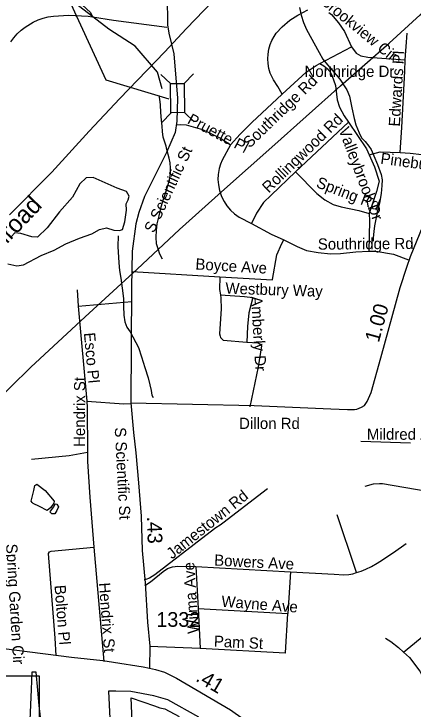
# Model space of a CAD drawing. Extents: x 1662474 to 1856135, y 779280 to 917889.
# Drawn here: x 1716644 to 1720032, y 806900 to 812795 of the extents above; entities that cross this region are included whole.
import ezdxf

# ---------------------------------------------------------------- set-up
doc = ezdxf.new("R2010")
doc.units = 0
for name, color, linetype in [('Exist Boundary Political City Limit New Hole', 7, 'Continuous'), ('Exist Hydrographic Misc Water Feature', 7, 'Continuous'), ('Exist Hydrographic Pond Under 1500 Sq Ft', 7, 'Continuous'), ('Exist Railroad Mainline', 7, 'Continuous'), ('Exist Railroad Mainline Label', 7, 'Continuous'), ('Exist Road Non-System Type 51', 7, 'Continuous'), ('Exist Road Non-System Type 51 Label', 7, 'Continuous'), ('Exist Road Primary US Structure Standard Bridge Number Label', 7, 'Continuous'), ('Exist Road Secondary Mileage Hundredths English Label', 7, 'Continuous'), ('Exist Road Secondary Mileage Tenths English Label', 7, 'Continuous'), ('Exist Road Secondary Structure Standard Bridge CELL', 7, 'Continuous'), ('Exist Road Secondary Structure Standard Bridge Number Label', 7, 'Continuous'), ('Exist Road Secondary Type 51 Attributed', 7, 'Continuous'), ('Exist Road Secondary Type 51 Divided Attributed', 7, 'Continuous'), ('Exist Road Secondary Type 51 Label', 7, 'Continuous'), ('Exist Road Secondary Type 51 Number Label', 7, 'Continuous'), ('Exist Utilities Electrical Transmission Line', 7, 'Continuous'), ('Map Preparation Boundary City Limit Buffer Line', 7, 'Continuous')]:
    doc.layers.add(name, color=color, linetype=linetype)

msp = doc.modelspace()

# ---------------------------------------------------------------- linework, layer by layer
at = {"layer": 'Exist Boundary Political City Limit New Hole'}
for points in [[(1716791.8, 807064.6), (1716769.6, 806609.4), (1716892, 806600.9), (1716880, 806726), (1716869.9, 806830.2), (1716860, 806929.8), (1716847, 807060.8), (1716832.2, 807211.7), (1716796, 807213.4), (1716791.8, 807064.6)], [(1717446.5, 807051.9), (1717468.6, 806589.1)], [(1718212.6, 806831.3), (1717950.5, 806978.1), (1717832.9, 807012.1), (1717635.9, 807048), (1717510.2, 807050.6), (1717446.5, 807051.9)], [(1717655, 806589.9), (1717638.1, 806995.6), (1717836.8, 806926.6), (1717882.5, 806910.9), (1717924.9, 806900.4), (1718048, 806835.7)]]:
    msp.add_lwpolyline(points, dxfattribs=at)
at = {"layer": 'Exist Hydrographic Misc Water Feature'}
for points in [[(1717903.3, 812159.8), (1717862.3, 812301.8), (1717673.3, 812522.3), (1717449.3, 812664.7), (1717167.4, 812883.8), (1716902.3, 813004.1), (1716435.3, 813033.3)], [(1719069.1, 812848.3), (1719082.4, 812784.2), (1719101.8, 812722), (1719127.3, 812663.7), (1719235.5, 812466.6), (1719267.1, 812412.4), (1719304.6, 812362), (1719344.1, 812317.6), (1719379.9, 812279.2), (1719409.5, 812243), (1719468.6, 812152.3), (1719492.1, 812098.2), (1719501.7, 812056), (1719511.2, 811999.9), (1719532.3, 811907.7), (1719545.9, 811855.5), (1719573.2, 811787.3), (1719594.9, 811745.1), (1719624.5, 811712.8), (1719656.1, 811674.5), (1719675.9, 811644.3), (1719699.3, 811592), (1719730.7, 811517.7), (1719761.9, 811433.4), (1719769.5, 811387.3), (1719767, 811339.3), (1719760.3, 811271.3), (1719745.6, 811191.4), (1719731, 811127.6), (1719720.6, 811083.6), (1719703.7, 810997.8), (1719697.4, 810949.9), (1719692.9, 810895.9), (1719692.5, 810867.9)], [(1717904.5, 810714.7), (1717882.9, 810756.9), (1717867.3, 810803.1), (1717855.7, 810845.2), (1717852.3, 810901.3), (1717854.8, 810959.3), (1717861.4, 811015.2), (1717876, 811083.2), (1717892.7, 811159), (1717915.4, 811232.8), (1717935.9, 811290.6), (1717954.5, 811348.4), (1717967.1, 811402.4), (1717973.4, 811444.4), (1717973.9, 811488.3), (1717970.3, 811532.4), (1717962.6, 811570.5), (1717943.3, 811646.6), (1717935.7, 811674.8), (1717925.9, 811706.8), (1717912.3, 811751), (1717904.8, 811797.1), (1717901.2, 811843.1), (1717897.6, 811893.2), (1717892.3, 811959.2), (1717887, 812023.4), (1717881.3, 812073.4), (1717877.7, 812103.4)], [(1717530.3, 810912.3), (1717525.4, 810822.4), (1717534.2, 810684.2), (1717541.6, 810618.1), (1717553, 810554), (1717569.7, 810427.8), (1717575.3, 810379.7), (1717574.7, 810315.7), (1717578, 810239.7), (1717585.5, 810183.6), (1717602.9, 810139.4), (1717630.7, 810099.1), (1717701.4, 809966.4), (1717726.6, 809888.2), (1717755.8, 809797.8), (1717785, 809707.5), (1717798.4, 809649.4), (1717807.9, 809601.3), (1717815.5, 809563.2), (1717825.5, 809541.1)]]:
    msp.add_lwpolyline(points, dxfattribs=at)
at = {"layer": 'Exist Hydrographic Pond Under 1500 Sq Ft'}
for points in [[(1717520.4, 811317), (1717316, 811406.7), (1717257.2, 811403.7), (1717204.6, 811354.1), (1717142.6, 811239.6), (1717031.2, 811115.8), (1716925.9, 810979.7), (1716845.4, 810902.3), (1716795.8, 810905.4), (1716702.9, 810933.2), (1716653.4, 810939.4), (1716622.4, 810905.4)], [(1716591.5, 810676.4), (1716668.9, 810657.8), (1716724.6, 810667.1), (1716876.3, 810747.5), (1716984.7, 810790.9), (1717083.8, 810846.6), (1717201.5, 810893), (1717306.7, 810930.1), (1717371.8, 810967.3), (1717430.6, 810979.7), (1717492.5, 810961.1), (1717539, 810958), (1717566.8, 810967.3), (1717585.4, 811032.3), (1717600.9, 811131.3), (1717597.8, 811183.9), (1717613.3, 811218), (1717622.6, 811248.9), (1717600.9, 811289.1), (1717520.4, 811317)], [(1716790.2, 808663.1), (1716813.6, 808753.9), (1716821.4, 808795.4), (1716839.6, 808805.8), (1716909.7, 808753.9), (1716985, 808663.1), (1716982.4, 808644.9), (1716959, 808608.6), (1716927.8, 808582.6), (1716860.3, 808616.3), (1716808.4, 808642.3), (1716798, 808652.7), (1716790.2, 808663.1)], [(1716953.8, 808577.4), (1716982.4, 808613.8), (1716995.3, 808639.7), (1717008.3, 808637.1), (1717023.9, 808613.8), (1717008.3, 808582.6), (1716992.8, 808554.1), (1716966.8, 808556.7), (1716951.2, 808569.6), (1716953.8, 808577.4)]]:
    msp.add_lwpolyline(points, dxfattribs=at)
at = {"layer": 'Exist Railroad Mainline'}
msp.add_lwpolyline([(1716606, 811091.1), (1716966.3, 811453.1), (1717282.5, 811800), (1717543, 812077.8), (1717922.6, 812472), (1718109.2, 812670.3), (1718329.7, 812900.8)], dxfattribs=at)
at = {"layer": 'Exist Road Non-System Type 51'}
for p, q in [((1719965.8, 812406.5), (1719982.2, 812630.9)), ((1719239.8, 812374), (1719509.9, 812516)), ((1719483.6, 811875.9), (1719034.8, 811455.7)), ((1717649.2, 810611), (1718392.2, 810564.9)), ((1717180.8, 810455.7), (1717191, 810315.5)), ((1717191, 810315.5), (1717645, 810356.2)), ((1717191, 810315.5), (1717262.4, 809511.4)), ((1719589.4, 809173), (1720008.8, 809158)), ((1717323, 808272.2), (1717408, 807304.5)), ((1718186.8, 808108.4), (1718206.6, 807751.5)), ((1718186.8, 808108.4), (1718990.4, 808064.1)), ((1718990.4, 808064.1), (1718968.6, 807711.1)), ((1717750.1, 807997.4), (1717751.4, 807997.7)), ((1718206.6, 807751.5), (1718225.4, 807415.9)), ((1718206.6, 807751.5), (1718968.6, 807711.1)), ((1717794.6, 807434.2), (1718225.4, 807415.9))]:
    msp.add_line(p, q, dxfattribs=at)
for points in [[(1717131.6, 812938.6), (1717153.4, 812926.2), (1717224.1, 812872.4), (1717295.6, 812806.5), (1717312.5, 812769.8)], [(1718920.9, 812114.9), (1718884.1, 812179.8), (1718846.1, 812235.2), (1718819.9, 812293.9), (1718809.1, 812330.9), (1718801.4, 812375.9), (1718799.4, 812413.9), (1718801.4, 812453), (1718808.9, 812497.4), (1718819, 812534.4), (1718833.8, 812570.1), (1718851.9, 812604.7), (1718871.2, 812632.5), (1718920.9, 812684.5), (1718985.4, 812742.5), (1719052.4, 812785.5), (1719138.6, 812829.1)], [(1716617.5, 812558.2), (1716642.4, 812592.6), (1716672.4, 812625.4), (1716704.9, 812656.2), (1716740.1, 812683.9), (1716808.9, 812725.2), (1716849.8, 812743.5), (1716891.8, 812758.2), (1716935.1, 812769), (1716979.1, 812776.1), (1717106.5, 812784.8), (1717273.4, 812775.9), (1717312.5, 812769.8)], [(1717312.5, 812769.8), (1717490.6, 812742.8), (1717943.4, 812683.4)], [(1719316.6, 812806.8), (1719339.2, 812790), (1719399.6, 812718.9), (1719449.1, 812647.2), (1719509.9, 812516)], [(1719509.9, 812516), (1719549.1, 812463.2), (1719587.8, 812439.6), (1719648.4, 812428.9), (1719965.8, 812406.5)], [(1719922.9, 811619.4), (1719937.1, 811832.2), (1719963.1, 812308.9), (1719965.8, 812406.5)], [(1718920.9, 812114.9), (1719123.5, 812300.5), (1719209.9, 812358.2), (1719239.8, 812374)], [(1719239.8, 812374), (1719274.4, 812355.1), (1719301.6, 812332.2), (1719324.5, 812306), (1719342.4, 812275.6), (1719373.9, 812188.2), (1719388.9, 812067.7), (1719406.1, 812002.9), (1719447.1, 811929.4), (1719483.6, 811875.9)], [(1718483.6, 811686.1), (1718564.6, 811776.6), (1718662.6, 811874.2), (1718920.9, 812114.9)], [(1719483.6, 811875.9), (1719636.4, 811650.1), (1719659.1, 811598.9)], [(1718020.1, 811853.2), (1718060.8, 811856.4), (1718105.4, 811853), (1718245.2, 811815.5), (1718403.2, 811739.1), (1718483.6, 811686.1)], [(1718483.6, 811686.1), (1718412.2, 811555.4), (1718397.2, 811520.2), (1718386.2, 811483.8), (1718377.9, 811433.6), (1718376, 811389.8), (1718379.9, 811345.2), (1718389.9, 811296.6), (1718406.6, 811246.8), (1718427.4, 811205.2), (1718452.6, 811166.2), (1718482.9, 811131), (1718516.9, 811099.5), (1718554.8, 811072.2), (1718660.8, 811017.1)], [(1719659.1, 811598.9), (1719753.4, 811626.5), (1719922.9, 811619.4)], [(1719659.1, 811598.9), (1719704.1, 811497.9), (1719744.8, 811377.7), (1719722.6, 811289.8), (1719660.2, 811102.1)], [(1719922.9, 811619.4), (1720007.4, 811613.1), (1720105.6, 811601.4), (1720204, 811573.8), (1720335.2, 811518.4)], [(1719034.8, 811455.7), (1718826.9, 811259.1), (1718762.4, 811194.5), (1718702.8, 811106.4), (1718660.8, 811017.1)], [(1719034.8, 811455.7), (1719214.6, 811272.7), (1719283.9, 811218.7), (1719355, 811179.8), (1719422.9, 811159.4), (1719572, 811127.4), (1719660.2, 811102.1)], [(1719660.2, 811102.1), (1719662.6, 811041.2), (1719656, 810784.2)], [(1718660.8, 811017.1), (1718828.2, 810927), (1718936.1, 810878.8)], [(1718392.2, 810564.9), (1718840, 810540.9), (1718840.2, 810543.1), (1718876.8, 810750.7), (1718918.2, 810846.8), (1718936.1, 810878.8)], [(1718936.1, 810878.8), (1719048.1, 810823.6), (1719128.5, 810790), (1719225.4, 810770.4), (1719330.1, 810760.9), (1719415.6, 810762.8), (1719546.4, 810777.2), (1719656, 810784.2)], [(1719656, 810784.2), (1719715.9, 810781.9), (1719866, 810757.5), (1719993, 810708.4)], [(1718392.2, 810564.9), (1718390.4, 810458.5), (1718397.2, 810412.1)], [(1718397.2, 810412.1), (1718401.4, 810384), (1718403.2, 810293.8), (1718390.1, 810081.4), (1718393.4, 810063), (1718398.6, 810050.9), (1718410.6, 810035.8), (1718421.1, 810028.4), (1718621.4, 810011.6)], [(1718397.2, 810412.1), (1718601.4, 810398.4), (1718673.1, 810390.9), (1718638.1, 810260.9), (1718625.4, 810143.4), (1718621.4, 810011.6)], [(1718621.4, 810011.6), (1718717.4, 810004.8), (1718735, 809995.4), (1718745.2, 809981.4), (1718718.5, 809802.9), (1718647.6, 809463.6)], [(1717262.4, 809511.4), (1717267.1, 809457.8), (1717268.6, 809078.5)], [(1717262.4, 809511.4), (1717578.4, 809487.2), (1717632.4, 809491.1)], [(1716793.6, 809017.9), (1717113.2, 809050.7), (1717268.6, 809078.5)], [(1717268.6, 809078.5), (1717268.4, 808999.8), (1717287.4, 808696.1), (1717323, 808272.2)], [(1719626.4, 808789), (1719697, 808810.9), (1719746.6, 808813.9), (1719771.5, 808812.4), (1720151, 808748.1)], [(1717751.4, 807997.7), (1717766.4, 808000.5), (1717776.5, 808003.1), (1717790.6, 808009.2), (1717796, 808012.4), (1717840, 808040.4), (1718272, 808374.9), (1718359.1, 808440.4), (1718393.4, 808462.4), (1718418.1, 808478.2), (1718796.1, 808771.1)], [(1719552.6, 808057), (1719543.9, 808082.8), (1719386.5, 808546.8)], [(1719552.6, 808057), (1719589.9, 808070.2), (1719629.5, 808084.9), (1719677.6, 808107.7), (1719727.9, 808136.5), (1719771.2, 808164.9), (1719824.8, 808202.9), (1719867, 808228.7), (1719973.4, 808303.5)], [(1717003.4, 807352.9), (1716995.6, 807501.7), (1716936.9, 808217.9), (1716947.4, 808234.2), (1716960.5, 808239.4), (1717323, 808272.2)], [(1717755.2, 807948.1), (1717804.6, 807978.5), (1717911.1, 808066.2), (1717948.1, 808091.7), (1717972.1, 808100.9), (1717990.6, 808106.4), (1718034.8, 808112.2), (1718186.8, 808108.4)], [(1718990.4, 808064.1), (1719362.6, 808043.9), (1719445.5, 808038.7), (1719486.1, 808040.8), (1719519.9, 808046.8), (1719552.6, 808057)], [(1718225.4, 807415.9), (1718945, 807377.2), (1718947.9, 807377.2), (1718968.6, 807711.1)], [(1719949.4, 807381.9), (1720154.1, 807548.1), (1720195.1, 807573.6), (1720205.9, 807577.8), (1720219.8, 807581.9), (1720234, 807585.7), (1720248.6, 807587.5), (1720266.5, 807589.4), (1720281.1, 807589.6), (1720295.9, 807588.5), (1720310.4, 807586.2), (1720324.5, 807583.5), (1720338.6, 807579.4), (1720355.8, 807573.6), (1720369.1, 807567.2), (1720378.6, 807562), (1720388, 807556.5), (1720515.4, 807450.8)], [(1719796.4, 807500.9), (1719843.9, 807471.8), (1719908.8, 807421.1), (1719949.4, 807381.9)], [(1719949.4, 807381.9), (1720000.4, 807338.4), (1720089.4, 807221.9), (1720109.6, 807184.6), (1720129.8, 807154.2), (1720148.1, 807131.1), (1720168.4, 807109.2), (1720194.9, 807084.4), (1720223.8, 807061.5), (1720314, 807004.5)]]:
    msp.add_lwpolyline(points, dxfattribs=at)
at = {"layer": 'Exist Road Primary US Structure Standard Bridge Number Label'}
msp.add_lwpolyline([(1715629.9, 807181.4), (1716857.6, 807181.4), (1716857.6, 806803.3), (1715629.9, 806803.3)], close=True, dxfattribs=at)
at = {"layer": 'Exist Road Secondary Structure Standard Bridge CELL'}
for p, q in [((1717891.4, 812282.6), (1717972.7, 812203.8)), ((1718167.2, 812287.1), (1718088.5, 812205.7)), ((1717978.9, 811956), (1717900.2, 811874.7)), ((1718092, 811957.9), (1718173.4, 811879.2))]:
    msp.add_line(p, q, dxfattribs=at)
msp.add_lwpolyline([(1718088.5, 812205.7), (1718092.6, 811957.9), (1717976.8, 811956), (1717972.7, 812203.8)], close=True, dxfattribs=at)
at = {"layer": 'Exist Road Secondary Structure Standard Bridge Number Label'}
msp.add_lwpolyline([(1717960.8, 812071.8), (1717427.7, 812233.8), (1716649.3, 813924.1)], dxfattribs=at)
at = {"layer": 'Exist Road Secondary Type 51 Attributed'}
for points in [[(1718639.8, 817717.2), (1718605.1, 817089), (1718512.1, 815749.9), (1718478.6, 815246.7), (1718385.7, 813986.9), (1718300, 813737.2), (1718124.9, 813483.7), (1718032, 813343.7), (1717968.7, 813153.6), (1717946.3, 812948.6), (1717948.4, 812701.9), (1717959.5, 812631.1), (1718002.5, 812455.7), (1718031.4, 812079.5)], [(1717637.6, 809495.9), (1718683.8, 809472.9), (1719333.9, 809445.6), (1719475.2, 809439), (1719534.6, 809440.5), (1719553.7, 809444.4), (1719593.4, 809458.7), (1719593.8, 809458.9), (1719619.7, 809475.1), (1719642.7, 809507.9), (1719675.6, 809583.4), (1719757.7, 809878.9), (1719921.9, 810476.3), (1719978.9, 810647.6), (1720010.6, 810737.7), (1720116.3, 810999.7), (1720247.7, 811307), (1720340.2, 811525.5), (1720565.3, 812056.5), (1720784, 812571.2)], [(1718031.4, 812079.5), (1718027.6, 811886), (1718012.6, 811790.7), (1717938, 811619.5), (1717753.8, 811246.2), (1717703.3, 811109.8), (1717677.8, 811014.1), (1717647.7, 810783.6), (1717641.4, 810474.4), (1717637.6, 809495.9)], [(1717637.6, 809495.9), (1717660.4, 809245.9), (1717679.8, 809073.1), (1717702.1, 808818), (1717723, 808536.2), (1717733.5, 808244), (1717757.8, 807969.1), (1717779, 807637.4), (1717798.2, 807433.1), (1717795.3, 807246.4)], [(1717795.3, 807246.4), (1717845.9, 807234.3), (1717923, 807212), (1718024.3, 807160.9), (1718483.2, 806892.8), (1719047.9, 806492.2), (1719234.7, 806349.6), (1719334.2, 806284), (1719424, 806251), (1719532.3, 806223.3), (1720034.7, 806104.1), (1720290.4, 806050.2), (1720719.4, 805943.4), (1720972.9, 805900.4)]]:
    msp.add_lwpolyline(points, dxfattribs=at)
at = {"layer": 'Exist Road Secondary Type 51 Divided Attributed'}
msp.add_lwpolyline([(1712066.2, 808094.9), (1712286.5, 808063.8), (1712600.5, 807989.2), (1713005.8, 807895.2), (1713194.1, 807849.1), (1713855.7, 807696.6), (1714043.6, 807660.4), (1714177.5, 807640.6), (1715181.3, 807580.1), (1716201.6, 807459.2), (1717132.5, 807340), (1717400, 807310.5), (1717489.7, 807297.2), (1717740, 807259.1), (1717795.3, 807246.4)], dxfattribs=at)
at = {"layer": 'Exist Utilities Electrical Transmission Line'}
msp.add_lwpolyline([(1716438.8, 809461.3), (1716787.4, 809798.2), (1717249.4, 810227.3), (1717691.2, 810629), (1718049.5, 810965.7), (1718432.3, 811308.1), (1718833.1, 811664), (1719416.5, 812185.8), (1719829.3, 812547.7), (1720090.8, 812785.9), (1720518, 813163.6), (1720959.3, 813541.3), (1721768.9, 813955.8), (1722056.4, 814211.5), (1722378.9, 814528.9), (1722668.3, 814796.8), (1722743.8, 814891.4), (1723015.9, 815165.2), (1723256.8, 815392.1), (1723447.4, 815577.2), (1723666.2, 815783.8), (1724225, 816289.8)], dxfattribs=at)
at = {"layer": 'Map Preparation Boundary City Limit Buffer Line'}
for points in [[(1716791.8, 807064.6), (1716769.6, 806609.4), (1716892, 806600.9), (1716880, 806726), (1716869.9, 806830.2), (1716860, 806929.8), (1716847, 807060.8), (1716832.2, 807211.7), (1716796, 807213.4), (1716791.8, 807064.6)], [(1717446.5, 807051.9), (1717468.6, 806589.1)], [(1718212.6, 806831.3), (1717950.5, 806978.1), (1717832.9, 807012.1), (1717635.9, 807048), (1717510.2, 807050.6), (1717446.5, 807051.9)], [(1717655, 806589.9), (1717638.1, 806995.6), (1717836.8, 806926.6), (1717882.5, 806910.9), (1717924.9, 806900.4), (1718048, 806835.7)]]:
    msp.add_lwpolyline(points, dxfattribs=at)

# ---------------------------------------------------------------- texts
at = {"layer": 'Exist Railroad Mainline Label'}
msp.add_text('Railroad', height=150, rotation=46.42288, dxfattribs=at).set_placement((1716377.7, 810622.1))
at = {"layer": 'Exist Road Non-System Type 51 Label'}
for s, rotation, p in [('Brookview Cir', 320.61449, (1719241.2, 812886.3)), ('Edwards Pl', 86.56287, (1719919.4, 811837.5)), ('Southridge Rd', 44.06694, (1718645.3, 811652.2)), ('Pruette Pl', 332.28255, (1718109.5, 811871)), ('Rollingwood Rd', 44.08438, (1718806.6, 811270.9)), ('Valleybrook Dr', 290.64801, (1719398.2, 811813.2)), ('Pineburr Rd', 352.26967, (1719751.1, 811525.3)), ('Spring Rd', 338.84276, (1719202.2, 811328.7)), ('Southridge Rd', 0.43051, (1719223.8, 810795.8)), ('Boyce Ave', 356.66329, (1718182.7, 810627.5)), ('Westbury Way', 358.14448, (1718438.3, 810422.6)), ('Amberly Dr', 273.33741, (1718656.7, 810397.8)), ('Esco Pl', 275.23969, (1717238, 810088.9)), ('Hendrix St', 89.72739, (1717247.3, 809122.8)), ('Jamestown Rd', 38.63798, (1717986.1, 808166.8)), ('Spring Garden Cir', 273.45118, (1716577.4, 808298.7)), ('Bowers Ave', 357.09854, (1718342.1, 808116.8)), ('Wilma Ave', 93.85459, (1718214.9, 807542.7)), ('Bolton Pl', 274.66415, (1716988.4, 807948.4)), ('Hendrix St', 274.26906, (1717365.5, 807969)), ('Wayne Ave', 355.53925, (1718402.3, 807768)), ('Pam St', 357.17784, (1718339.8, 807429.1))]:
    msp.add_text(s, height=95, rotation=rotation, dxfattribs=at).set_placement(p)
for s, p in [('Northridge Dr', (1719110.4, 812260.6)), ('Mildred Ave', (1719640, 809183.5))]:
    msp.add_text(s, height=95, dxfattribs=at).set_placement(p)
at = {"layer": 'Exist Road Secondary Mileage Hundredths English Label'}
msp.add_text('.41', height=125, rotation=329.71511, dxfattribs=at).set_placement((1718179.4, 807142.7))
at = {"layer": 'Exist Road Secondary Mileage Tenths English Label'}
for s, rotation, p in [('1.00', 74.62715, (1719740.6, 810002.4)), ('.43', 272.04697, (1717772.4, 808532.3))]:
    msp.add_text(s, height=125, rotation=rotation, dxfattribs=at).set_placement(p)
at = {"layer": 'Exist Road Secondary Type 51 Label'}
for rotation, p in [(65.13471, (1717831.6, 810930.8)), (272.95365, (1717499.7, 809286.7))]:
    msp.add_text('S Scientific St', height=95, rotation=rotation, dxfattribs=at).set_placement(p)
msp.add_text('Dillon Rd', height=95, dxfattribs=at).set_placement((1718555.3, 809275.3))
at = {"layer": 'Exist Road Secondary Type 51 Number Label'}
msp.add_text('1332', height=125, dxfattribs=at).set_placement((1717853.4, 807597.2))

doc.saveas('drawing.dxf')
